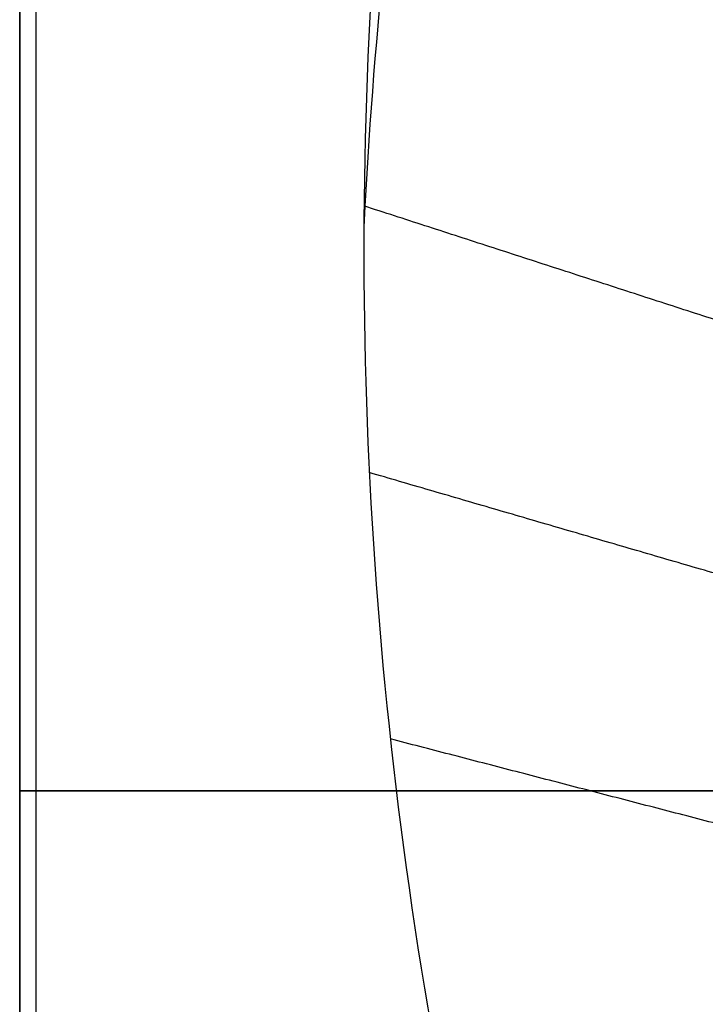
# Model space of a CAD drawing. Header units: millimetres. Extents: x 0 to 290, y -65 to 65.
# Tile 370 of 656: x 204.5 to 206.64, y -19.17 to -16.09. Entities that reach past the tile are written whole.
import ezdxf

# ---------------------------------------------------------------- set-up
doc = ezdxf.new("R2010")
doc.units = ezdxf.units.MM
doc.layers.add('Layer 01', color=7, linetype='Continuous', true_color=0x000000)

# ---------------------------------------------------------------- blocks, each defined once
blk = doc.blocks.new('Block 01')
at = {"layer": 'Layer 01'}
for p, q in [((204.5, -3.5704, -65.9913), (204.5, -33.4296, -65.9913)), ((204.5, -18.5, -67), (208.0087, -18.5, -67)), ((204.5, -18.5, -67), (204.5, -18.5, -64.9825))]:
    blk.add_line(p, q, dxfattribs=at)
for points in [[(204.5, -33.4296, -67), (204.5, -18.5, -67), (204.5, -3.5704, -67)], [(204.5, -33.4296, -64.9825), (204.5, -18.5, -64.9825), (204.5, -3.5704, -64.9825)], [(208.7702, -16.2114, -61.6411), (207.2308, -15.6072, -60.1287), (205.6914, -15.003, -58.6164)], [(208.6267, -17.6584, -61.1049), (207.1019, -17.1637, -59.6347), (205.577, -16.6689, -58.1646)], [(208.6085, -18.3837, -60.8073), (207.101, -17.9436, -59.3631), (205.5936, -17.5036, -57.9189)], [(208.626, -19.1087, -60.4903), (207.1427, -18.723, -59.0753), (205.6593, -18.3373, -57.6604)]]:
    blk.add_open_spline(points, degree=2, dxfattribs=at)
for points, knots in [([(211.7021, -4.8532, -60.311), (211.4199, -5.0696, -60.2936), (211.1427, -5.2961, -60.2742), (210.607, -5.7634, -60.2313), (210.3477, -6.0046, -60.2078), (209.5958, -6.7506, -60.1303), (209.1288, -7.2778, -60.0693), (208.2664, -8.3941, -59.9235), (207.8687, -8.9879, -59.8379), (207.1694, -10.2079, -59.6419), (206.8656, -10.8358, -59.5314), (206.4786, -11.8039, -59.3443), (206.3611, -12.131, -59.2784), (206.1495, -12.7941, -59.1388), (206.0552, -13.1312, -59.0649), (205.8101, -14.1487, -58.8325), (205.6986, -14.8269, -58.6654), (205.5738, -16.1822, -58.3061), (205.5603, -16.8594, -58.114), (205.6301, -18.2126, -57.7042), (205.7148, -18.8934, -57.4847), (206.1037, -20.8706, -56.8096), (206.5384, -22.1195, -56.3325), (207.4345, -23.8999, -55.5894), (207.7761, -24.4788, -55.3365), (208.5213, -25.5746, -54.8386), (208.927, -26.0959, -54.592), (209.8027, -27.0882, -54.1064), (210.2726, -27.5593, -53.8675), (211.0274, -28.2285, -53.5181), (211.2877, -28.4456, -53.403), (211.8186, -28.8618, -53.1792), (212.0898, -29.0617, -53.0701), (213.4752, -30.0207, -52.5404), (214.6747, -30.6611, -52.1653), (215.9754, -31.1697, -51.8596)], [-34.032879, -34.032879, -34.032879, -34.032879, -32.969351, -32.969351, -31.905824, -31.905824, -29.778769, -29.778769, -27.651714, -27.651714, -25.524659, -25.524659, -24.461132, -24.461132, -23.397604, -23.397604, -21.270549, -21.270549, -19.143494, -19.143494, -17.016439, -17.016439, -12.76233, -12.76233, -10.635275, -10.635275, -8.50822, -8.50822, -6.381165, -6.381165, -5.317637, -5.317637, -4.25411, -4.25411, 0, 0, 0, 0]), ([(211.0636, -5.3676, -60.2674), (210.8315, -5.5771, -60.259), (210.6055, -5.7925, -60.2487), (209.9742, -6.4274, -60.2124), (209.5842, -6.8613, -60.1809), (209.0322, -7.5432, -60.1189), (208.8533, -7.7764, -60.0956), (208.5099, -8.2489, -60.0442), (208.3454, -8.4882, -60.016), (207.8733, -9.2142, -59.9237), (207.5862, -9.7106, -59.8516), (207.0674, -10.7253, -59.6842), (206.8353, -11.2443, -59.5888), (206.5289, -12.0385, -59.4263), (206.4336, -12.3062, -59.3688), (206.2569, -12.8476, -59.2468), (206.1761, -13.1198, -59.1827), (205.9569, -13.9357, -58.9817), (205.8409, -14.4812, -58.8358), (205.6671, -15.574, -58.5199), (205.6091, -16.1217, -58.3496), (205.5786, -16.6893, -58.1606), (205.5776, -16.7088, -58.1541), (205.5766, -16.7283, -58.1475)], [0.937671, 0.937671, 0.937671, 0.937671, 2.01316, 2.01316, 4.02632, 4.02632, 5.0329, 5.0329, 6.03948, 6.03948, 8.05264, 8.05264, 10.0658, 10.0658, 11.07238, 11.07238, 12.07896, 12.07896, 14.092119, 14.092119, 16.105279, 16.105279, 16.176943, 16.176943, 16.176943, 16.176943])]:
    blk.add_open_spline(points, degree=3, knots=knots, dxfattribs=at)

msp = doc.modelspace()

# ---------------------------------------------------------------- linework, layer by layer
at = {"layer": 'Layer 01'}
for p, q in [((204.5, -3.5, -77), (204.5, -33.5, -77)), ((204.55, -3.55, -88.95), (204.55, -33.45, -88.95)), ((206.7, -18.5, -87), (204.5, -18.5, -87)), ((206.7, -18.5, -67), (204.5, -18.5, -67)), ((204.5, -18.5, -67), (204.5, -18.5, -87)), ((204.55, -18.5, -90.9), (207.644, -18.5, -90.9)), ((204.55, -18.5, -90.9), (204.55, -18.5, -87)), ((204.55, -18.5, -87), (209.15, -18.5, -87))]:
    msp.add_line(p, q, dxfattribs=at)
for points in [[(204.5, -33.5, -87), (204.5, -18.5, -87), (204.5, -3.5, -87)], [(204.5, -33.5, -67), (204.5, -18.5, -67), (204.5, -3.5, -67)], [(204.55, -3.55, -90.9), (204.55, -18.5, -90.9), (204.55, -33.45, -90.9)], [(204.55, -3.55, -87), (204.55, -18.5, -87), (204.55, -33.45, -87)]]:
    msp.add_open_spline(points, degree=2, dxfattribs=at)

# ---------------------------------------------------------------- block references
msp.add_blockref('Block 01', (0, 0), dxfattribs=at)

doc.saveas('drawing.dxf')
